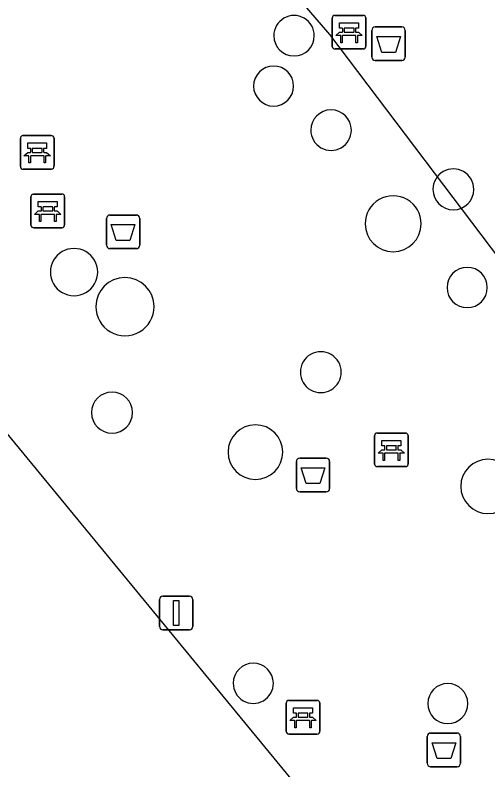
# Model space of a CAD drawing. Extents: x 155018 to 156648, y 383979 to 385733.
# Drawn here: x 155950.58 to 155964.63, y 384998.49 to 385020.95 of the extents above; entities that cross this region are included whole.
import ezdxf

# ---------------------------------------------------------------- set-up
doc = ezdxf.new("R2010")
doc.units = 0
for name, color, linetype in [('IMGEO_Afvalbak', 7, 'Continuous'), ('IMGEO_Bank', 7, 'Continuous'), ('IMGEO_Groenvoorziening', 7, 'Continuous'), ('IMGEO_Lichtmast', 7, 'Continuous'), ('IMGEO_Lijnafwatering', 7, 'Continuous'), ('IMGEO_Pand_overbouw', 7, 'Continuous'), ('IMGEO_Voetpad_gesloten', 7, 'Continuous')]:
    doc.layers.add(name, color=color, linetype=linetype)

msp = doc.modelspace()

# ---------------------------------------------------------------- linework, layer by layer
at = {"layer": 'IMGEO_Afvalbak'}
for p, q in [((155961.185, 385019.694), (155961.185, 385020.494)), ((155961.185, 385020.494), (155961.185, 385019.694)), ((155961.285, 385020.594), (155962.075, 385020.594)), ((155962.075, 385020.594), (155961.285, 385020.594)), ((155962.175, 385020.494), (155962.175, 385019.694)), ((155962.175, 385019.694), (155962.175, 385020.494)), ((155962.075, 385019.594), (155961.285, 385019.594)), ((155961.285, 385019.594), (155962.075, 385019.594)), ((155953.291, 385014.1), (155953.291, 385014.9)), ((155953.291, 385014.9), (155953.291, 385014.1)), ((155953.391, 385015), (155954.181, 385015)), ((155954.181, 385015), (155953.391, 385015)), ((155954.281, 385014.9), (155954.281, 385014.1)), ((155954.281, 385014.1), (155954.281, 385014.9)), ((155954.181, 385014), (155953.391, 385014)), ((155953.391, 385014), (155954.181, 385014)), ((155959.039, 385007.767), (155959.829, 385007.767)), ((155959.829, 385007.767), (155959.039, 385007.767)), ((155958.939, 385006.867), (155958.939, 385007.667)), ((155958.939, 385007.667), (155958.939, 385006.867)), ((155959.929, 385007.667), (155959.929, 385006.867)), ((155959.929, 385006.867), (155959.929, 385007.667)), ((155959.829, 385006.767), (155959.039, 385006.767)), ((155959.039, 385006.767), (155959.829, 385006.767)), ((155962.832, 384998.69), (155962.832, 384999.49)), ((155962.832, 384999.49), (155962.832, 384998.69)), ((155962.932, 384999.59), (155963.722, 384999.59)), ((155963.722, 384999.59), (155962.932, 384999.59)), ((155963.822, 384999.49), (155963.822, 384998.69)), ((155963.822, 384998.69), (155963.822, 384999.49)), ((155963.722, 384998.59), (155962.932, 384998.59)), ((155962.932, 384998.59), (155963.722, 384998.59))]:
    msp.add_line(p, q, dxfattribs=at)
for points in [[(155961.328, 385020.308), (155962.032, 385020.308), (155961.883, 385019.838), (155961.477, 385019.838), (155961.328, 385020.308)], [(155953.434, 385014.714), (155954.138, 385014.714), (155953.989, 385014.244), (155953.583, 385014.244), (155953.434, 385014.714)], [(155959.082, 385007.481), (155959.786, 385007.481), (155959.637, 385007.011), (155959.231, 385007.011), (155959.082, 385007.481)], [(155962.975, 384999.304), (155963.679, 384999.304), (155963.53, 384998.834), (155963.124, 384998.834), (155962.975, 384999.304)]]:
    msp.add_lwpolyline(points, dxfattribs=at)
for centre, start, end in [((155961.285, 385020.494), 90, 180), ((155961.285, 385020.494), 90, 180), ((155962.075, 385020.494), 0, 90), ((155962.075, 385020.494), 360, 90), ((155961.285, 385019.694), 180, 270), ((155961.285, 385019.694), 180, 270), ((155962.075, 385019.694), 270, 0), ((155962.075, 385019.694), 270, 0), ((155953.391, 385014.9), 90, 180), ((155953.391, 385014.9), 90, 180), ((155954.181, 385014.9), 0, 90), ((155954.181, 385014.9), 360, 90), ((155953.391, 385014.1), 180, 270), ((155953.391, 385014.1), 180, 270), ((155954.181, 385014.1), 270, 0), ((155954.181, 385014.1), 270, 0), ((155959.039, 385007.667), 90, 180), ((155959.039, 385007.667), 90, 180), ((155959.829, 385007.667), 0, 90), ((155959.829, 385007.667), 360, 90), ((155959.039, 385006.867), 180, 270), ((155959.039, 385006.867), 180, 270), ((155959.829, 385006.867), 270, 0), ((155959.829, 385006.867), 270, 0), ((155962.932, 384999.49), 90, 180), ((155962.932, 384999.49), 90, 180), ((155963.722, 384999.49), 0, 90), ((155963.722, 384999.49), 360, 90), ((155962.932, 384998.69), 180, 270), ((155962.932, 384998.69), 180, 270), ((155963.722, 384998.69), 270, 0), ((155963.722, 384998.69), 270, 0)]:
    msp.add_arc(centre, 0.1, start, end, dxfattribs=at)
at = {"layer": 'IMGEO_Bank'}
for p, q in [((155960.082, 385020.94), (155960.923, 385020.94)), ((155960.923, 385020.94), (155960.082, 385020.94)), ((155960.007, 385020.015), (155960.007, 385020.856)), ((155960.007, 385020.856), (155960.007, 385020.015)), ((155961.007, 385020.865), (155961.007, 385020.024)), ((155961.007, 385020.024), (155961.007, 385020.865)), ((155960.316, 385020.446), (155960.316, 385020.552)), ((155960.36, 385020.552), (155960.36, 385020.446)), ((155960.648, 385020.558), (155960.366, 385020.558)), ((155960.654, 385020.446), (155960.654, 385020.552)), ((155960.698, 385020.552), (155960.698, 385020.446)), ((155960.704, 385020.338), (155960.311, 385020.338)), ((155960.366, 385020.44), (155960.648, 385020.44)), ((155960.932, 385019.94), (155960.091, 385019.94)), ((155960.091, 385019.94), (155960.932, 385019.94)), ((155950.808, 385017.365), (155951.649, 385017.365)), ((155951.649, 385017.365), (155950.808, 385017.365)), ((155950.733, 385016.44), (155950.733, 385017.281)), ((155950.733, 385017.281), (155950.733, 385016.44)), ((155951.733, 385017.29), (155951.733, 385016.449)), ((155951.733, 385016.449), (155951.733, 385017.29)), ((155951.042, 385016.871), (155951.042, 385016.977)), ((155951.086, 385016.977), (155951.086, 385016.871)), ((155951.374, 385016.983), (155951.092, 385016.983)), ((155951.38, 385016.871), (155951.38, 385016.977)), ((155951.424, 385016.977), (155951.424, 385016.871)), ((155951.43, 385016.763), (155951.037, 385016.763)), ((155951.092, 385016.865), (155951.374, 385016.865)), ((155951.658, 385016.365), (155950.817, 385016.365)), ((155950.817, 385016.365), (155951.658, 385016.365)), ((155951.123, 385015.621), (155951.964, 385015.621)), ((155951.964, 385015.621), (155951.123, 385015.621)), ((155952.048, 385015.546), (155952.048, 385014.705)), ((155952.048, 385014.705), (155952.048, 385015.546)), ((155951.048, 385014.696), (155951.048, 385015.537)), ((155951.048, 385015.537), (155951.048, 385014.696)), ((155951.357, 385015.127), (155951.357, 385015.233)), ((155951.401, 385015.233), (155951.401, 385015.127)), ((155951.689, 385015.239), (155951.407, 385015.239)), ((155951.407, 385015.121), (155951.689, 385015.121)), ((155951.695, 385015.127), (155951.695, 385015.233)), ((155951.739, 385015.233), (155951.739, 385015.127)), ((155951.745, 385015.019), (155951.352, 385015.019)), ((155951.973, 385014.621), (155951.132, 385014.621)), ((155951.132, 385014.621), (155951.973, 385014.621)), ((155961.264, 385007.591), (155961.264, 385008.432)), ((155961.264, 385008.432), (155961.264, 385007.591)), ((155961.339, 385008.516), (155962.18, 385008.516)), ((155962.18, 385008.516), (155961.339, 385008.516)), ((155962.264, 385008.441), (155962.264, 385007.6)), ((155962.264, 385007.6), (155962.264, 385008.441)), ((155961.905, 385008.134), (155961.623, 385008.134)), ((155961.961, 385007.914), (155961.568, 385007.914)), ((155961.573, 385008.022), (155961.573, 385008.128)), ((155961.617, 385008.128), (155961.617, 385008.022)), ((155961.623, 385008.016), (155961.905, 385008.016)), ((155961.911, 385008.022), (155961.911, 385008.128)), ((155961.955, 385008.128), (155961.955, 385008.022)), ((155962.189, 385007.516), (155961.348, 385007.516)), ((155961.348, 385007.516), (155962.189, 385007.516)), ((155958.712, 385000.562), (155959.553, 385000.562)), ((155959.553, 385000.562), (155958.712, 385000.562)), ((155958.637, 384999.637), (155958.637, 385000.478)), ((155958.637, 385000.478), (155958.637, 384999.637)), ((155959.637, 385000.487), (155959.637, 384999.646)), ((155959.637, 384999.646), (155959.637, 385000.487)), ((155958.946, 385000.068), (155958.946, 385000.174)), ((155958.99, 385000.174), (155958.99, 385000.068)), ((155959.278, 385000.18), (155958.996, 385000.18)), ((155958.996, 385000.062), (155959.278, 385000.062)), ((155959.284, 385000.068), (155959.284, 385000.174)), ((155959.328, 385000.174), (155959.328, 385000.068)), ((155959.334, 384999.96), (155958.941, 384999.96)), ((155959.562, 384999.562), (155958.721, 384999.562)), ((155958.721, 384999.562), (155959.562, 384999.562))]:
    msp.add_line(p, q, dxfattribs=at)
for points in [[(155960.31, 385020.558), (155960.224, 385020.558), (155960.224, 385020.719), (155960.787, 385020.719), (155960.787, 385020.558), (155960.704, 385020.558)], [(155960.254, 385020.338), (155960.112, 385020.338), (155960.224, 385020.44), (155960.31, 385020.44)], [(155960.304, 385020.331), (155960.304, 385020.124), (155960.261, 385020.124), (155960.261, 385020.331)], [(155960.704, 385020.44), (155960.787, 385020.44), (155960.899, 385020.338), (155960.76, 385020.338)], [(155960.754, 385020.331), (155960.754, 385020.124), (155960.71, 385020.124), (155960.71, 385020.331)], [(155951.036, 385016.983), (155950.95, 385016.983), (155950.95, 385017.144), (155951.513, 385017.144), (155951.513, 385016.983), (155951.43, 385016.983)], [(155950.98, 385016.763), (155950.838, 385016.763), (155950.95, 385016.865), (155951.036, 385016.865)], [(155951.03, 385016.756), (155951.03, 385016.549), (155950.987, 385016.549), (155950.987, 385016.756)], [(155951.43, 385016.865), (155951.513, 385016.865), (155951.625, 385016.763), (155951.486, 385016.763)], [(155951.48, 385016.756), (155951.48, 385016.549), (155951.436, 385016.549), (155951.436, 385016.756)], [(155951.351, 385015.239), (155951.265, 385015.239), (155951.265, 385015.4), (155951.828, 385015.4), (155951.828, 385015.239), (155951.745, 385015.239)], [(155951.295, 385015.019), (155951.153, 385015.019), (155951.265, 385015.121), (155951.351, 385015.121)], [(155951.745, 385015.121), (155951.828, 385015.121), (155951.94, 385015.019), (155951.801, 385015.019)], [(155951.345, 385015.012), (155951.345, 385014.805), (155951.302, 385014.805), (155951.302, 385015.012)], [(155951.795, 385015.012), (155951.795, 385014.805), (155951.751, 385014.805), (155951.751, 385015.012)], [(155961.567, 385008.134), (155961.481, 385008.134), (155961.481, 385008.295), (155962.044, 385008.295), (155962.044, 385008.134), (155961.961, 385008.134)], [(155961.511, 385007.914), (155961.369, 385007.914), (155961.481, 385008.016), (155961.567, 385008.016)], [(155961.561, 385007.907), (155961.561, 385007.7), (155961.518, 385007.7), (155961.518, 385007.907)], [(155961.961, 385008.016), (155962.044, 385008.016), (155962.156, 385007.914), (155962.017, 385007.914)], [(155962.011, 385007.907), (155962.011, 385007.7), (155961.967, 385007.7), (155961.967, 385007.907)], [(155958.94, 385000.18), (155958.854, 385000.18), (155958.854, 385000.341), (155959.417, 385000.341), (155959.417, 385000.18), (155959.334, 385000.18)], [(155958.884, 384999.96), (155958.742, 384999.96), (155958.854, 385000.062), (155958.94, 385000.062)], [(155959.334, 385000.062), (155959.417, 385000.062), (155959.529, 384999.96), (155959.39, 384999.96)], [(155958.934, 384999.953), (155958.934, 384999.746), (155958.891, 384999.746), (155958.891, 384999.953)], [(155959.384, 384999.953), (155959.384, 384999.746), (155959.34, 384999.746), (155959.34, 384999.953)]]:
    msp.add_lwpolyline(points, dxfattribs=at)
for centre, radius, start, end in [((155960.085, 385020.862), 0.0779, 92.4484, 184.2845), ((155960.085, 385020.862), 0.0779, 92.4484, 184.2845), ((155960.929, 385020.862), 0.0779, 2.4484, 94.2845), ((155960.929, 385020.862), 0.0779, 2.4484, 94.2845), ((155960.309, 385020.551), 0.00671, 2.8957, 87.1043), ((155960.366, 385020.551), 0.00671, 92.8957, 177.1043), ((155960.648, 385020.551), 0.00671, 2.8957, 87.1043), ((155960.705, 385020.551), 0.00671, 92.8957, 177.1043), ((155960.254, 385020.331), 0.00671, 2.8957, 87.1043), ((155960.311, 385020.331), 0.00671, 92.8957, 177.1043), ((155960.309, 385020.447), 0.00671, 272.8957, 357.1043), ((155960.366, 385020.447), 0.00671, 182.8957, 267.1043), ((155960.648, 385020.447), 0.00671, 272.8957, 357.1043), ((155960.705, 385020.447), 0.00671, 182.8957, 267.1043), ((155960.703, 385020.331), 0.00671, 2.8957, 87.1043), ((155960.76, 385020.331), 0.00671, 92.8957, 177.1043), ((155960.085, 385020.018), 0.0779, 182.4484, 274.2845), ((155960.085, 385020.018), 0.0779, 182.4484, 274.2845), ((155960.929, 385020.018), 0.0779, 272.4484, 4.2845), ((155960.929, 385020.018), 0.0779, 272.4484, 4.2845), ((155950.811, 385017.287), 0.0779, 92.4484, 184.2845), ((155950.811, 385017.287), 0.0779, 92.4484, 184.2845), ((155951.655, 385017.287), 0.0779, 2.4484, 94.2845), ((155951.655, 385017.287), 0.0779, 2.4484, 94.2845), ((155951.035, 385016.976), 0.00671, 2.8957, 87.1043), ((155951.092, 385016.976), 0.00671, 92.8957, 177.1043), ((155951.374, 385016.976), 0.00671, 2.8957, 87.1043), ((155951.431, 385016.976), 0.00671, 92.8957, 177.1043), ((155950.98, 385016.756), 0.00671, 2.8957, 87.1043), ((155951.037, 385016.756), 0.00671, 92.8957, 177.1043), ((155951.035, 385016.872), 0.00671, 272.8957, 357.1043), ((155951.092, 385016.872), 0.00671, 182.8957, 267.1043), ((155951.374, 385016.872), 0.00671, 272.8957, 357.1043), ((155951.431, 385016.872), 0.00671, 182.8957, 267.1043), ((155951.429, 385016.756), 0.00671, 2.8957, 87.1043), ((155951.486, 385016.756), 0.00671, 92.8957, 177.1043), ((155950.811, 385016.443), 0.0779, 182.4484, 274.2845), ((155950.811, 385016.443), 0.0779, 182.4484, 274.2845), ((155951.655, 385016.443), 0.0779, 272.4484, 4.2845), ((155951.655, 385016.443), 0.0779, 272.4484, 4.2845), ((155951.126, 385015.543), 0.0779, 92.4484, 184.2845), ((155951.126, 385015.543), 0.0779, 92.4484, 184.2845), ((155951.97, 385015.543), 0.0779, 2.4484, 94.2845), ((155951.97, 385015.543), 0.0779, 2.4484, 94.2845), ((155951.35, 385015.232), 0.00671, 2.8957, 87.1043), ((155951.35, 385015.128), 0.00671, 272.8957, 357.1043), ((155951.407, 385015.232), 0.00671, 92.8957, 177.1043), ((155951.407, 385015.128), 0.00671, 182.8957, 267.1043), ((155951.689, 385015.232), 0.00671, 2.8957, 87.1043), ((155951.689, 385015.128), 0.00671, 272.8957, 357.1043), ((155951.746, 385015.232), 0.00671, 92.8957, 177.1043), ((155951.746, 385015.128), 0.00671, 182.8957, 267.1043), ((155951.295, 385015.012), 0.00671, 2.8957, 87.1043), ((155951.352, 385015.012), 0.00671, 92.8957, 177.1043), ((155951.744, 385015.012), 0.00671, 2.8957, 87.1043), ((155951.801, 385015.012), 0.00671, 92.8957, 177.1043), ((155951.126, 385014.699), 0.0779, 182.4484, 274.2845), ((155951.126, 385014.699), 0.0779, 182.4484, 274.2845), ((155951.97, 385014.699), 0.0779, 272.4484, 4.2845), ((155951.97, 385014.699), 0.0779, 272.4484, 4.2845), ((155961.342, 385008.438), 0.0779, 92.4484, 184.2845), ((155961.342, 385008.438), 0.0779, 92.4484, 184.2845), ((155962.186, 385008.438), 0.0779, 2.4484, 94.2845), ((155962.186, 385008.438), 0.0779, 2.4484, 94.2845), ((155961.566, 385008.127), 0.00671, 2.8957, 87.1043), ((155961.623, 385008.127), 0.00671, 92.8957, 177.1043), ((155961.905, 385008.127), 0.00671, 2.8957, 87.1043), ((155961.962, 385008.127), 0.00671, 92.8957, 177.1043), ((155961.511, 385007.907), 0.00671, 2.8957, 87.1043), ((155961.568, 385007.907), 0.00671, 92.8957, 177.1043), ((155961.566, 385008.023), 0.00671, 272.8957, 357.1043), ((155961.623, 385008.023), 0.00671, 182.8957, 267.1043), ((155961.905, 385008.023), 0.00671, 272.8957, 357.1043), ((155961.962, 385008.023), 0.00671, 182.8957, 267.1043), ((155961.96, 385007.907), 0.00671, 2.8957, 87.1043), ((155962.017, 385007.907), 0.00671, 92.8957, 177.1043), ((155961.342, 385007.594), 0.0779, 182.4484, 274.2845), ((155961.342, 385007.594), 0.0779, 182.4484, 274.2845), ((155962.186, 385007.594), 0.0779, 272.4484, 4.2845), ((155962.186, 385007.594), 0.0779, 272.4484, 4.2845), ((155958.715, 385000.484), 0.0779, 92.4484, 184.2845), ((155958.715, 385000.484), 0.0779, 92.4484, 184.2845), ((155959.559, 385000.484), 0.0779, 2.4484, 94.2845), ((155959.559, 385000.484), 0.0779, 2.4484, 94.2845), ((155958.939, 385000.173), 0.00671, 2.8957, 87.1043), ((155958.939, 385000.069), 0.00671, 272.8957, 357.1043), ((155958.996, 385000.173), 0.00671, 92.8957, 177.1043), ((155958.996, 385000.069), 0.00671, 182.8957, 267.1043), ((155959.278, 385000.173), 0.00671, 2.8957, 87.1043), ((155959.278, 385000.069), 0.00671, 272.8957, 357.1043), ((155959.335, 385000.173), 0.00671, 92.8957, 177.1043), ((155959.335, 385000.069), 0.00671, 182.8957, 267.1043), ((155958.884, 384999.953), 0.00671, 2.8957, 87.1043), ((155958.941, 384999.953), 0.00671, 92.8957, 177.1043), ((155959.333, 384999.953), 0.00671, 2.8957, 87.1043), ((155959.39, 384999.953), 0.00671, 92.8957, 177.1043), ((155958.715, 384999.64), 0.0779, 182.4484, 274.2845), ((155958.715, 384999.64), 0.0779, 182.4484, 274.2845), ((155959.559, 384999.64), 0.0779, 272.4484, 4.2845), ((155959.559, 384999.64), 0.0779, 272.4484, 4.2845)]:
    msp.add_arc(centre, radius, start, end, dxfattribs=at)
at = {"layer": 'IMGEO_Groenvoorziening'}
for centre, radius, start, end in [((155958.87, 385020.334), 0.602, 359.9524, 180.0476), ((155958.87, 385020.334), 0.602, 180.0476, 359.9524), ((155958.262, 385018.836), 0.595, 0, 180), ((155958.262, 385018.836), 0.595, 180, 0), ((155959.971, 385017.525), 0.603, 0, 180), ((155959.971, 385017.524), 0.603, 179.9051, 0.0949), ((155963.608, 385015.764), 0.608, 359.9528, 180.0472), ((155963.608, 385015.764), 0.608, 180.0472, 359.9528), ((155961.817, 385014.74), 0.833, 359.9656, 180.0344), ((155961.817, 385014.74), 0.833, 180.0344, 359.9656), ((155952.329, 385013.302), 0.703, 359.9592, 180.0408), ((155952.329, 385013.302), 0.703, 179.9592, 0.0408), ((155964.018, 385012.844), 0.599, 360, 180), ((155953.842, 385012.274), 0.867, 0.0331, 179.9669), ((155964.018, 385012.844), 0.599, 180, 0), ((155953.842, 385012.274), 0.867, 179.9669, 0.0331), ((155959.666, 385010.327), 0.608, 359.9528, 180.0472), ((155959.666, 385010.326), 0.608, 179.9528, 0.0472), ((155953.458, 385009.122), 0.611, 0.0469, 179.9531), ((155953.458, 385009.123), 0.611, 180.0469, 359.9531), ((155957.72, 385007.947), 0.813, 0.0705, 179.9295), ((155957.72, 385007.948), 0.813, 180, 0), ((155964.635, 385006.927), 0.808, 0, 180), ((155964.635, 385006.927), 0.808, 180, 0), ((155957.658, 385001.071), 0.598, 0.0479, 179.9521), ((155957.658, 385001.071), 0.598, 179.9521, 0.0479), ((155963.442, 385000.467), 0.595, 0, 180), ((155963.442, 385000.467), 0.595, 180, 0)]:
    msp.add_arc(centre, radius, start, end, dxfattribs=at)
at = {"layer": 'IMGEO_Lichtmast'}
for p, q in [((155954.97, 385003.66), (155955.76, 385003.66)), ((155955.76, 385003.66), (155954.97, 385003.66)), ((155954.87, 385002.76), (155954.87, 385003.56)), ((155954.87, 385003.56), (155954.87, 385002.76)), ((155955.86, 385003.56), (155955.86, 385002.76)), ((155955.86, 385002.76), (155955.86, 385003.56)), ((155955.76, 385002.66), (155954.97, 385002.66)), ((155954.97, 385002.66), (155955.76, 385002.66))]:
    msp.add_line(p, q, dxfattribs=at)
msp.add_lwpolyline([(155955.29, 385003.535), (155955.44, 385003.535), (155955.44, 385002.785), (155955.29, 385002.785), (155955.29, 385003.535)], dxfattribs=at)
for centre, start, end in [((155954.97, 385003.56), 90, 180), ((155954.97, 385003.56), 90, 180), ((155955.76, 385003.56), 0, 90), ((155955.76, 385003.56), 360, 90), ((155954.97, 385002.76), 180, 270), ((155954.97, 385002.76), 180, 270), ((155955.76, 385002.76), 270, 0), ((155955.76, 385002.76), 270, 0)]:
    msp.add_arc(centre, 0.1, start, end, dxfattribs=at)
at = {"layer": 'IMGEO_Lijnafwatering'}
msp.add_lwpolyline([(155947.333, 385012.135), (155959.366, 384997.508)], dxfattribs=at)
at = {"layer": 'IMGEO_Pand_overbouw'}
msp.add_lwpolyline([(155915.464, 385060.719), (155932.756, 385046.223), (155940.505, 385039.775), (155947.327, 385033.784), (155951.51, 385030.036), (155953.721, 385027.565), (155959.923, 385020.37), (155965.559, 385012.912)], dxfattribs=at)
at = {"layer": 'IMGEO_Voetpad_gesloten'}
for centre, radius, start, end in [((155958.87, 385020.334), 0.602, 359.9524, 180.0476), ((155958.87, 385020.334), 0.602, 180.0476, 359.9524), ((155958.262, 385018.836), 0.595, 0, 180), ((155958.262, 385018.836), 0.595, 180, 0), ((155959.971, 385017.525), 0.603, 0, 180), ((155959.971, 385017.524), 0.603, 179.9051, 0.0949), ((155963.608, 385015.764), 0.608, 359.9528, 180.0472), ((155963.608, 385015.764), 0.608, 180.0472, 359.9528), ((155961.817, 385014.74), 0.833, 359.9656, 180.0344), ((155961.817, 385014.74), 0.833, 180.0344, 359.9656), ((155952.329, 385013.302), 0.703, 359.9592, 180.0408), ((155952.329, 385013.302), 0.703, 179.9592, 0.0408), ((155964.018, 385012.844), 0.599, 360, 180), ((155953.842, 385012.274), 0.867, 0.0331, 179.9669), ((155964.018, 385012.844), 0.599, 180, 0), ((155953.842, 385012.274), 0.867, 179.9669, 0.0331), ((155959.666, 385010.327), 0.608, 359.9528, 180.0472), ((155959.666, 385010.326), 0.608, 179.9528, 0.0472), ((155953.458, 385009.122), 0.611, 0.0469, 179.9531), ((155953.458, 385009.123), 0.611, 180.0469, 359.9531), ((155957.72, 385007.947), 0.813, 0.0705, 179.9295), ((155957.72, 385007.948), 0.813, 180, 0), ((155964.635, 385006.927), 0.808, 0, 180), ((155964.635, 385006.927), 0.808, 180, 0), ((155957.658, 385001.071), 0.598, 0.0479, 179.9521), ((155957.658, 385001.071), 0.598, 179.9521, 0.0479), ((155963.442, 385000.467), 0.595, 0, 180), ((155963.442, 385000.467), 0.595, 180, 0)]:
    msp.add_arc(centre, radius, start, end, dxfattribs=at)

doc.saveas('drawing.dxf')
